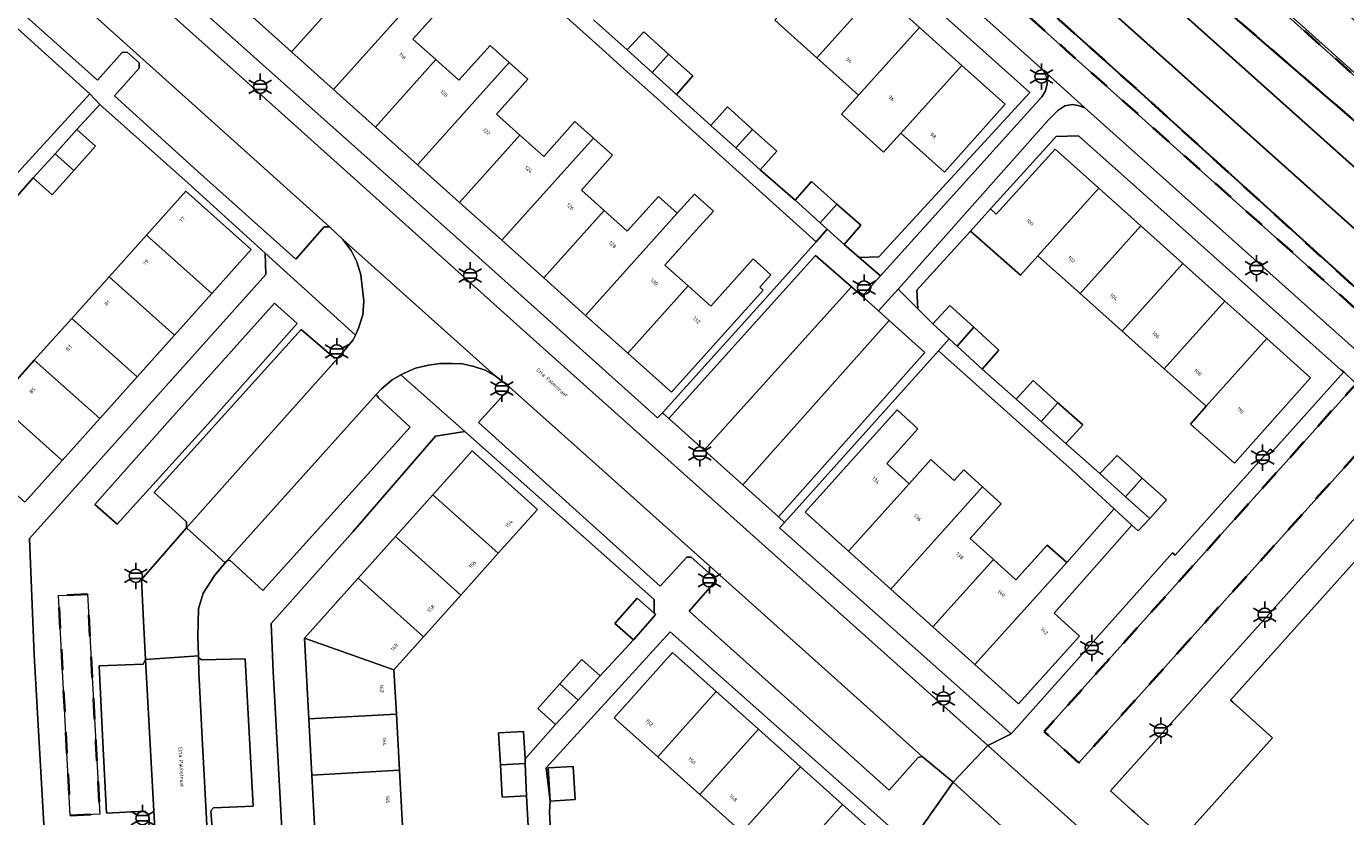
# Model space of a CAD drawing. Extents: x 105780 to 185197, y 477999 to 525027.
# Tile 118 of 562: x 106523 to 106650, y 479043 to 479119. Entities that reach past the tile are written whole.
import ezdxf
from ezdxf.enums import TextEntityAlignment as Align

# ---------------------------------------------------------------- set-up
doc = ezdxf.new("R2010")
doc.units = 0
doc.linetypes.add('XX-HIDDEN', pattern=[4, 2, -2])
for name, color, linetype, lineweight in [('B-GV-GR-HAAG_01-G', 252, 'GR-HAAG1', 13), ('B-GV-GR-MATERIAALGRENS-G', 252, 'XX-HIDDEN', 35), ('B-RO-IE-MEUBILAIR_WEGMEUBILAIR-S', 252, 'Continuous', 25), ('B-WE-GW-WATERGANG_SLOOT_INSTEEK-G', 252, 'Continuous', 30), ('B-XX-KG-KADASTRAAL_BEBOUWING-G', 252, 'Continuous', 20), ('B1-WE-OG-BEBOUWING-T18', 7, 'Continuous', 18), ('B1-WE-OG-TERREIN_ERF-GV', 252, 'Continuous', 18), ('B1-WE-OG-TOPOGRAFIE-T18', 10, 'Continuous', 18), ('B1-WE-VH-VERHARDING_ASFALT-GV', 252, 'Continuous', 18), ('B1-WE-VH-VERHARDING_BETON-GV', 252, 'Continuous', 18), ('B1-WE-VH-VERHARDING_BETONSTRAATSTEEN-GV', 252, 'Continuous', 18), ('B1-WE-VH-VERHARDING_TEGEL-GV', 252, 'Continuous', 18)]:
    doc.layers.add(name, color=color, linetype=linetype, lineweight=lineweight)
doc.styles.add('NLCS-ISO', font='NLCS-ISO.ttf')
doc.styles.add('NLCS-ISO-M200-T18', font='NLCS-ISO.ttf', dxfattribs={"height": 0.36})
doc.linetypes.add('GR-HAAG1', pattern='A,6,[176,NLCS.shx,S=0.125,R=0,X=0,Y=0],-2', length=8)

# ---------------------------------------------------------------- blocks, each defined once
blk = doc.blocks.new('B-SIE-WEG_LICHTMAST-SO')
at = {"ltscale": 0.1}
for p, q in [((-1.1, 0.63), (-2.19, 1.27)), ((0, 1.27), (0, 2.53)), ((1.1, 0.63), (2.19, 1.27)), ((-1.1, -0.63), (-2.19, -1.27)), ((0, -1.27), (0, -2.53)), ((1.1, -0.63), (2.19, -1.27))]:
    blk.add_line(p, q, dxfattribs=at)
at = {"flags": 128}
for points in [[(-1.16, 0.5), (1.16, 0.5)], [(-1.16, -0.5), (1.16, -0.5)]]:
    blk.add_lwpolyline(points, dxfattribs=at)
at = {"ltscale": 0.1}
blk.add_circle((0, 0), 1.27, dxfattribs=at)
at = {"style": 'NLCS-ISO'}
blk.add_attdef('TYPE', text='', height=1.8, dxfattribs=at).set_placement((0, 2.53), align=Align.BOTTOM_CENTER)

msp = doc.modelspace()

# ---------------------------------------------------------------- linework, layer by layer
at = {"layer": 'B-GV-GR-HAAG_01-G', "flags": 128}
msp.add_lwpolyline([(106549.384, 479090.411), (106547.192, 479092.376), (106536.906, 479080.899), (106529.944, 479073.026), (106532.093, 479071.118), (106541.103, 479081.109)], close=True, dxfattribs=at)
at = {"layer": 'B-GV-GR-MATERIAALGRENS-G', "flags": 128}
for points in [[(106537.811, 479194.139), (106536.35, 479194.287), (106534.887, 479194.408), (106533.421, 479194.501), (106531.954, 479194.566), (106530.484, 479194.576), (106529.014, 479194.56), (106527.544, 479194.517), (106526.075, 479194.448), (106524.608, 479194.353), (106517.273, 479193.471), (106515.777, 479193.251), (106514.285, 479193.003), (106512.798, 479192.73), (106511.316, 479192.43), (106509.839, 479192.104), (106506.896, 479191.512), (106506.844, 479191.646), (106505.43, 479191.235), (106505.412, 479191.23), (106505.526, 479190.885), (106505.621, 479190.619), (106505.739, 479190.363), (106505.877, 479190.118), (106505.972, 479189.978), (106506.078, 479189.846), (106506.193, 479189.723), (106506.319, 479189.609), (106506.469, 479189.488), (106506.625, 479189.374), (106506.785, 479189.266), (106506.939, 479189.171), (106507.098, 479189.084), (106507.26, 479189.003), (106507.381, 479188.952), (106507.507, 479188.911), (106507.635, 479188.881), (106507.766, 479188.862), (106507.898, 479188.855), (106508.115, 479188.86), (106508.332, 479188.883), (106508.546, 479188.922), (106508.756, 479188.979), (106510.11, 479189.245), (106511.554, 479189.644), (106513.006, 479190.008), (106514.467, 479190.338), (106515.935, 479190.633), (106517.528, 479190.928), (106519.128, 479191.185), (106520.733, 479191.403), (106522.343, 479191.584), (106523.957, 479191.725), (106525.959, 479191.869), (106527.964, 479191.958), (106529.97, 479191.991), (106531.977, 479191.968), (106533.982, 479191.89), (106539.837, 479191.421), (106539.967, 479191.352), (106540.978, 479190.81), (106542.253, 479189.798), (106544.301, 479187.902), (106544.314, 479187.89), (106549.783, 479182.826), (106550.823, 479181.884), (106565.445, 479168.64), (106623.339, 479116.681), (106702.565, 479045.824), (106729.992, 479021.428)], [(106750.167, 479023.505), (106750.919, 479024.342), (106745.8, 479029.045), (106745.218, 479029.577), (106744.775, 479029.984), (106743.431, 479031.211), (106740.67, 479033.736), (106739.502, 479034.799), (106738.615, 479035.609), (106737.247, 479036.851), (106735.529, 479038.415), (106733.802, 479039.98), (106732.44, 479041.217), (106731.597, 479041.978), (106730.378, 479043.083), (106726.917, 479046.205), (106726.249, 479046.808), (106726.038, 479046.998), (106725.216, 479047.739), (106720.044, 479052.383), (106613.349, 479147.99), (106609.183, 479151.747), (106607.709, 479153.101), (106604.924, 479155.676), (106603.406, 479157.1), (106600.8, 479159.569), (106599.165, 479161.135), (106596.416, 479163.806), (106595.145, 479165.047), (106591.102, 479169.073), (106588.279, 479171.411), (106587.938, 479171.676), (106587.705, 479171.867), (106586.993, 479172.408), (106585.382, 479173.657), (106584.674, 479174.17), (106584.203, 479174.528), (106583.506, 479175.017), (106582.414, 479175.808), (106581.33, 479176.542), (106580.601, 479177.053), (106580.066, 479177.398), (106579.379, 479177.863), (106577.738, 479178.898), (106576.904, 479179.436), (106576.617, 479179.606), (106576.279, 479179.819), (106573.118, 479181.675), (106572.237, 479182.229), (106572.111, 479182.306), (106572.06, 479182.338), (106571.898, 479182.436), (106571.349, 479182.772), (106571.125, 479182.905), (106570.992, 479182.986), (106570.804, 479183.097), (106570.455, 479183.304), (106570.119, 479183.498), (106569.915, 479183.618), (106569.769, 479183.701), (106569.554, 479183.825), (106569.052, 479184.107), (106568.746, 479184.278), (106568.647, 479184.334), (106567.733, 479184.833), (106563.749, 479186.83), (106562.515, 479187.389), (106559.61, 479188.642), (106558.874, 479188.959), (106558.323, 479189.16), (106558.312, 479189.164), (106558.301, 479189.168), (106558.29, 479189.172), (106558.279, 479189.176), (106558.268, 479189.18), (106558.257, 479189.184), (106558.246, 479189.188), (106558.235, 479189.192), (106558.224, 479189.196), (106558.218, 479189.198), (106558.21, 479189.201), (106556.077, 479189.977), (106554.281, 479190.631), (106552.677, 479191.112), (106552.672, 479191.114), (106550.749, 479191.691), (106549.599, 479192.036), (106547.118, 479192.627), (106547.107, 479192.63), (106545.411, 479193.034), (106544.844, 479193.169), (106540.031, 479194.025), (106539.3, 479194.202), (106539.269, 479193.964), (106537.811, 479194.139)], [(106581.301, 479173.708), (106586.056, 479168.593), (106624.764, 479132.597), (106659.197, 479102.826), (106667.308, 479095.677), (106686.806, 479078.667), (106702.431, 479064.114), (106728.197, 479041.228), (106733.129, 479036.651), (106733.54, 479036.099), (106733.878, 479035.384), (106734.021, 479034.79), (106734.07, 479033.784), (106734.068, 479033.076), (106733.851, 479032.009), (106733.419, 479031.084), (106732.823, 479030.232), (106732.165, 479029.477), (106731.578, 479028.925), (106730.879, 479028.418), (106730.015, 479028.065), (106727.631, 479027.502), (106726.308, 479027.399), (106725.329, 479027.67)], [(106725.329, 479027.67), (106723.771, 479028.457), (106720.9, 479030.899), (106691.671, 479057.331), (106676.534, 479070.876), (106661.545, 479084.379), (106655.405, 479089.955), (106654.657, 479090.635), (106630.516, 479112.56), (106574.513, 479162.822), (106570.368, 479166.666)]]:
    msp.add_lwpolyline(points, dxfattribs=at)
for points in [[(106654.515, 479081.656), (106651.158, 479084.632), (106621.177, 479051.182), (106624.514, 479048.18), (106654.553, 479081.622)], [(106527.57, 479043.105), (106530.423, 479043.251), (106530.037, 479050.127), (106529.235, 479064.414), (106526.451, 479064.261)]]:
    msp.add_lwpolyline(points, close=True, dxfattribs=at)
at = {"layer": 'B-WE-GW-WATERGANG_SLOOT_INSTEEK-G', "flags": 128}
for points in [[(106572.046, 479176.07), (106574.36, 479171.952), (106574.73, 479172.031), (106576.787, 479171.809), (106613.597, 479138.969), (106656.842, 479100.245), (106664.847, 479093.076), (106728.849, 479035.575), (106729.326, 479033.348), (106732.823, 479030.232), (106733.419, 479031.084), (106733.851, 479032.009), (106734.068, 479033.076), (106734.07, 479033.784), (106734.021, 479034.79), (106733.878, 479035.384), (106733.54, 479036.099), (106733.129, 479036.651), (106728.197, 479041.228), (106702.431, 479064.114), (106686.806, 479078.667), (106667.308, 479095.677), (106659.197, 479102.826), (106624.764, 479132.597)], [(106570.368, 479166.666), (106574.513, 479162.822), (106630.516, 479112.56), (106654.657, 479090.635), (106655.405, 479089.955), (106661.545, 479084.379), (106676.534, 479070.876), (106691.671, 479057.331), (106720.9, 479030.899)], [(106718.436, 479039.186), (106704.153, 479051.846), (106683.316, 479070.485), (106661.916, 479089.721), (106657.463, 479093.781), (106657.298, 479093.931), (106594.028, 479150.522)]]:
    msp.add_lwpolyline(points, dxfattribs=at)
msp.add_lwpolyline([(106574.36, 479171.952), (106573.658, 479171.314), (106573.494, 479170.901), (106573.808, 479168.923), (106594.028, 479150.522), (106657.298, 479093.931), (106657.463, 479093.781), (106661.916, 479089.721), (106683.316, 479070.485), (106704.153, 479051.846), (106718.436, 479039.186), (106723.339, 479034.578), (106725.93, 479032.415), (106728.292, 479032.249), (106729.326, 479033.348), (106728.849, 479035.575), (106664.847, 479093.076), (106656.842, 479100.245), (106613.597, 479138.969), (106576.787, 479171.809), (106574.73, 479172.031)], close=True, dxfattribs=at)
at = {"layer": 'B-XX-KG-KADASTRAAL_BEBOUWING-G', "flags": 128}
for points in [[(106555.304, 479128.476), (106556.384, 479129.719), (106554.726, 479131.26), (106553.592, 479130.011), (106544.787, 479120.159), (106548.829, 479116.538), (106554.644, 479123.029), (106552.472, 479124.977), (106555.473, 479128.325)], [(106605.178, 479122.496), (106601.14, 479126.117), (106595.286, 479119.59), (106599.324, 479115.969)], [(106561.679, 479122.758), (106559.991, 479124.273), (106559.884, 479124.369), (106556.883, 479121.021), (106554.644, 479123.029), (106548.829, 479116.538), (106552.861, 479112.926)], [(106562.697, 479115.807), (106560.512, 479117.766), (106563.514, 479121.114), (106561.679, 479122.758), (106552.861, 479112.926), (106556.899, 479109.309)], [(106609.192, 479118.897), (106605.178, 479122.496), (106599.324, 479115.969), (106603.338, 479112.37)], [(106581.096, 479116.748), (106583.498, 479114.57), (106585.079, 479116.333), (106582.7, 479118.475)], [(106613.266, 479115.243), (106609.192, 479118.897), (106603.338, 479112.37), (106601.701, 479110.544), (106605.753, 479106.91), (106607.391, 479108.736)], [(106569.75, 479115.521), (106567.925, 479117.157), (106564.925, 479113.81), (106562.697, 479115.807), (106556.899, 479109.309), (106560.941, 479105.688)], [(106570.795, 479108.545), (106568.54, 479110.568), (106571.541, 479113.916), (106569.75, 479115.521), (106560.941, 479105.688), (106564.984, 479102.066)], [(106585.079, 479116.333), (106583.498, 479114.57), (106585.847, 479112.439), (106587.416, 479114.23)], [(106613.266, 479115.243), (106607.391, 479108.736), (106611.595, 479104.966), (106617.439, 479111.501)], [(106590.745, 479111.246), (106589.14, 479109.477), (106591.548, 479107.31), (106593.142, 479109.088)], [(106528.219, 479109.075), (106526.118, 479106.756), (106527.929, 479105.143), (106530.011, 479107.477)], [(106577.849, 479108.259), (106576.079, 479109.846), (106573.078, 479106.499), (106570.795, 479108.545), (106564.984, 479102.066), (106569.043, 479098.429)], [(106595.481, 479106.983), (106593.142, 479109.088), (106591.548, 479107.31), (106593.888, 479105.205)], [(106578.89, 479101.287), (106576.701, 479103.25), (106579.701, 479106.598), (106577.849, 479108.259), (106569.043, 479098.429), (106573.086, 479094.807)], [(106527.929, 479105.143), (106526.118, 479106.756), (106524.004, 479104.422), (106525.832, 479102.791)], [(106626.421, 479103.451), (106622.235, 479107.2), (106616.578, 479100.939), (106616.022, 479101.437), (106614.084, 479099.305), (106618.893, 479095.063), (106620.582, 479096.932)], [(106598.822, 479104.07), (106597.248, 479102.288), (106599.644, 479100.117), (106601.262, 479101.915)], [(106534.91, 479098.924), (106541.196, 479093.324), (106544.973, 479097.54), (106538.689, 479103.138)], [(106585.913, 479101.027), (106584.113, 479102.641), (106581.112, 479099.294), (106578.89, 479101.287), (106573.086, 479094.807), (106577.106, 479091.207)], [(106587.735, 479099.393), (106589.39, 479101.24), (106587.567, 479102.873), (106585.913, 479101.027), (106577.106, 479091.207), (106581.171, 479087.564), (106586.972, 479094.039), (106584.735, 479096.045)], [(106630.465, 479099.83), (106626.421, 479103.451), (106620.582, 479096.932), (106624.627, 479093.311)], [(106603.563, 479099.884), (106601.262, 479101.915), (106599.644, 479100.117), (106600.336, 479099.49), (106601.968, 479098.01)], [(106534.91, 479098.924), (106531.31, 479094.911), (106537.599, 479089.308), (106541.196, 479093.324)], [(106634.509, 479096.208), (106630.465, 479099.83), (106624.627, 479093.311), (106628.672, 479089.691)], [(106593.852, 479093.909), (106594.921, 479095.1), (106593.208, 479096.635), (106592.14, 479095.444), (106589.139, 479092.096), (106586.972, 479094.039), (106581.171, 479087.564), (106585.363, 479083.809), (106594.163, 479093.63)], [(106638.553, 479092.586), (106634.509, 479096.208), (106628.672, 479089.691), (106632.717, 479086.07)], [(106531.31, 479094.911), (106527.711, 479090.898), (106534.003, 479085.293), (106537.599, 479089.308)], [(106642.572, 479088.987), (106638.553, 479092.586), (106632.717, 479086.07), (106636.748, 479082.463)], [(106612.122, 479092.162), (106610.489, 479090.382), (106612.056, 479088.947), (106612.811, 479088.256), (106614.427, 479090.06)], [(106527.711, 479090.898), (106524.113, 479086.886), (106530.407, 479081.279), (106534.003, 479085.293)], [(106616.821, 479087.877), (106614.427, 479090.06), (106612.811, 479088.256), (106615.23, 479086.04)], [(106646.786, 479085.214), (106642.572, 479088.987), (106636.748, 479082.463), (106635.231, 479080.759), (106639.467, 479076.989)], [(106524.113, 479086.886), (106520.514, 479082.873), (106526.81, 479077.264), (106530.407, 479081.279)], [(106618.503, 479083.16), (106620.894, 479081.007), (106622.508, 479082.809), (106620.118, 479084.941)], [(106520.514, 479082.873), (106516.915, 479078.86), (106523.214, 479073.249), (106526.81, 479077.264)], [(106622.508, 479082.809), (106620.894, 479081.007), (106623.259, 479078.876), (106624.883, 479080.689)], [(106608.204, 479075.023), (106606.045, 479076.968), (106609.045, 479080.303), (106607.037, 479082.111), (106598.2, 479072.293), (106602.368, 479068.548)], [(106562.436, 479073.961), (106568.712, 479068.331), (106572.489, 479072.551), (106566.218, 479078.177)], [(106615.26, 479074.707), (106613.446, 479076.339), (106612.537, 479075.329), (106610.297, 479077.347), (106608.204, 479075.023), (106602.368, 479068.548), (106606.438, 479064.89)], [(106626.516, 479076), (106628.991, 479073.772), (106630.594, 479075.561), (106628.182, 479077.733)], [(106616.303, 479067.732), (106614.061, 479069.75), (106617.063, 479073.085), (106615.26, 479074.707), (106606.438, 479064.89), (106610.482, 479061.255)], [(106630.594, 479075.561), (106628.991, 479073.772), (106631.325, 479071.671), (106632.928, 479073.46)], [(106562.436, 479073.961), (106558.837, 479069.949), (106565.118, 479064.314), (106568.712, 479068.331)], [(106625.065, 479065.88), (106629.62, 479071.033), (106627.915, 479072.601), (106623.343, 479067.431), (106614.527, 479057.62), (106618.715, 479053.856), (106624.588, 479060.355), (106622.14, 479062.571)], [(106558.837, 479069.949), (106555.239, 479065.936), (106561.523, 479060.298), (106565.118, 479064.314)], [(106623.343, 479067.431), (106621.464, 479069.123), (106618.462, 479065.788), (106616.303, 479067.732), (106610.482, 479061.255), (106614.527, 479057.62)], [(106555.239, 479065.936), (106550.078, 479060.183), (106558.682, 479057.123), (106561.523, 479060.298)], [(106583.704, 479062.562), (106582.06, 479064.029), (106579.901, 479061.591), (106581.697, 479060), (106583.765, 479062.336), (106583.85, 479062.431)], [(106558.682, 479057.123), (106550.078, 479060.183), (106550.499, 479052.399), (106558.915, 479052.859)], [(106578.516, 479056.537), (106576.757, 479058.124), (106574.637, 479055.774), (106576.379, 479054.211)], [(106589.664, 479055.031), (106585.471, 479058.786), (106579.855, 479052.521), (106584.049, 479048.761)], [(106576.379, 479054.211), (106574.637, 479055.774), (106572.502, 479053.408), (106574.219, 479051.859)], [(106593.709, 479051.408), (106589.664, 479055.031), (106584.049, 479048.761), (106588.092, 479045.135)], [(106558.915, 479052.859), (106550.499, 479052.399), (106550.79, 479047.007), (106559.21, 479047.467)], [(106568.915, 479047.997), (106571.304, 479048.128), (106571.287, 479048.566), (106571.14, 479051.202), (106568.744, 479051.068)], [(106597.754, 479047.786), (106593.709, 479051.408), (106588.092, 479045.135), (106592.135, 479041.511)], [(106571.304, 479048.128), (106568.915, 479047.997), (106569.089, 479044.874), (106571.422, 479045.004)], [(106559.21, 479047.467), (106550.79, 479047.007), (106551.082, 479041.615), (106559.505, 479042.075)], [(106573.51, 479047.691), (106573.709, 479044.502), (106576.105, 479044.652), (106575.905, 479047.842)], [(106601.799, 479044.163), (106597.754, 479047.786), (106592.135, 479041.511), (106596.178, 479037.886)], [(106601.799, 479044.163), (106596.178, 479037.886), (106600.4, 479034.1), (106605.979, 479040.42)]]:
    msp.add_lwpolyline(points, close=True, dxfattribs=at)
msp.add_lwpolyline([(106721.823, 479017.946), (106659.049, 479074.18), (106656.136, 479070.983), (106655.307, 479071.769), (106658.199, 479074.992), (106657.937, 479075.239), (106639.103, 479054.221), (106639.323, 479054.005), (106643.129, 479050.595), (106633.632, 479040.009)], dxfattribs=at)
at = {"layer": 'B1-WE-OG-TERREIN_ERF-GV', "flags": 128}
for points in [[(106577.853, 479119.641), (106581.096, 479116.748), (106582.7, 479118.475), (106585.079, 479116.333), (106587.416, 479114.23), (106585.847, 479112.439), (106589.14, 479109.477), (106590.745, 479111.246), (106593.142, 479109.088), (106595.481, 479106.983), (106593.888, 479105.205), (106597.248, 479102.288), (106598.822, 479104.07), (106601.262, 479101.915), (106603.563, 479099.884), (106601.968, 479098.01), (106603.385, 479096.787), (106605.29, 479096.833), (106619.794, 479112.642), (106574.047, 479153.567)], [(106521.558, 479103.861), (106529.453, 479112.524), (106513.223, 479127.2)], [(106605.178, 479122.496), (106609.192, 479118.897), (106613.266, 479115.243), (106617.439, 479111.501), (106611.595, 479104.966), (106607.391, 479108.736), (106605.753, 479106.91), (106601.701, 479110.544), (106603.338, 479112.37), (106599.324, 479115.969), (106595.286, 479119.59)], [(106563.514, 479121.114), (106560.512, 479117.766), (106562.697, 479115.807), (106564.925, 479113.81), (106567.925, 479117.157), (106569.75, 479115.521), (106571.541, 479113.916), (106568.54, 479110.568), (106570.795, 479108.545), (106573.078, 479106.499), (106576.079, 479109.846), (106577.849, 479108.259), (106579.701, 479106.598), (106576.701, 479103.25), (106578.89, 479101.287), (106581.112, 479099.294), (106584.113, 479102.641), (106585.913, 479101.027), (106587.567, 479102.873), (106589.39, 479101.24), (106587.735, 479099.393), (106584.735, 479096.045), (106586.972, 479094.039), (106589.139, 479092.096), (106592.14, 479095.444), (106593.208, 479096.635), (106594.921, 479095.1), (106593.852, 479093.909), (106594.163, 479093.63), (106585.363, 479083.809), (106581.171, 479087.564), (106577.106, 479091.207), (106573.086, 479094.807), (106569.043, 479098.429), (106564.984, 479102.066), (106560.941, 479105.688), (106556.899, 479109.309), (106552.861, 479112.926), (106548.829, 479116.538), (106544.787, 479120.159)], [(106525.409, 479035.514), (106524.117, 479058.578), (106523.643, 479069.761), (106546.381, 479095.153), (106546.319, 479097.185), (106538.918, 479103.927), (106530.424, 479111.486), (106528.219, 479109.075), (106530.011, 479107.477), (106527.929, 479105.143), (106525.832, 479102.791), (106524.004, 479104.422), (106521.059, 479101.068)], [(106520.514, 479082.873), (106524.113, 479086.886), (106527.711, 479090.898), (106531.31, 479094.911), (106534.91, 479098.924), (106538.689, 479103.138), (106544.973, 479097.54), (106541.196, 479093.324), (106537.599, 479089.308), (106534.003, 479085.293), (106530.407, 479081.279), (106526.81, 479077.264), (106523.214, 479073.249)], [(106571.677, 479040.355), (106571.422, 479045.004), (106569.089, 479044.874), (106568.915, 479047.997), (106568.744, 479051.068), (106571.14, 479051.202), (106571.287, 479048.566), (106574.219, 479051.859), (106572.502, 479053.408), (106574.637, 479055.774), (106576.757, 479058.124), (106578.516, 479056.537), (106581.697, 479060), (106579.901, 479061.591), (106582.06, 479064.029), (106583.704, 479062.562), (106583.692, 479063.893), (106565.486, 479080.045), (106562.679, 479079.596), (106554.774, 479070.423), (106546.873, 479061.564), (106547.084, 479056.974), (106550.211, 479000)], [(106551.082, 479041.615), (106550.79, 479047.007), (106550.499, 479052.399), (106550.078, 479060.183), (106555.239, 479065.936), (106558.837, 479069.949), (106562.436, 479073.961), (106566.218, 479078.177), (106572.489, 479072.551), (106568.712, 479068.331), (106565.118, 479064.314), (106561.523, 479060.298), (106558.682, 479057.123), (106558.915, 479052.859), (106559.21, 479047.467), (106559.505, 479042.075)], [(106633.632, 479040.009), (106643.129, 479050.595), (106639.323, 479054.005), (106639.103, 479054.221), (106657.937, 479075.239), (106658.199, 479074.992), (106655.307, 479071.769), (106656.136, 479070.983), (106659.049, 479074.18), (106721.823, 479017.946)]]:
    msp.add_lwpolyline(points, dxfattribs=at)
for points in [[(106580.769, 479114.927), (106578.687, 479116.799), (106562.083, 479131.727), (106560.077, 479129.496), (106556.507, 479132.705), (106558.513, 479134.936), (106553.42, 479139.515), (106538.502, 479122.891), (106538.112, 479122.457), (106564.679, 479098.741), (106584.027, 479081.345), (106584.483, 479081.849), (106594.427, 479092.846), (106599.272, 479098.293), (106586.432, 479109.848), (106583.944, 479112.08)], [(106632.717, 479086.07), (106628.672, 479089.691), (106624.627, 479093.311), (106620.582, 479096.932), (106618.893, 479095.063), (106614.084, 479099.305), (106608.935, 479093.64), (106609.034, 479091.837), (106610.489, 479090.382), (106612.122, 479092.162), (106614.427, 479090.06), (106616.821, 479087.877), (106615.23, 479086.04), (106618.503, 479083.16), (106620.118, 479084.941), (106622.508, 479082.809), (106624.883, 479080.689), (106623.259, 479078.876), (106626.516, 479076), (106628.182, 479077.733), (106630.594, 479075.561), (106632.928, 479073.46), (106631.325, 479071.671), (106630.761, 479071.074), (106630.21, 479070.49), (106629.62, 479071.033), (106625.065, 479065.88), (106622.14, 479062.571), (106624.588, 479060.355), (106618.715, 479053.856), (106614.527, 479057.62), (106610.482, 479061.255), (106606.438, 479064.89), (106602.368, 479068.548), (106598.2, 479072.293), (106607.037, 479082.111), (106609.045, 479080.303), (106606.045, 479076.968), (106608.204, 479075.023), (106610.297, 479077.347), (106612.537, 479075.329), (106613.446, 479076.339), (106615.26, 479074.707), (106617.063, 479073.085), (106614.061, 479069.75), (106616.303, 479067.732), (106618.462, 479065.788), (106621.464, 479069.123), (106623.343, 479067.431), (106627.915, 479072.601), (106623.875, 479076.318), (106611.025, 479087.797), (106596.228, 479071.305), (106595.746, 479070.768), (106617.996, 479050.966), (106633.509, 479068.377), (106633.782, 479068.162), (106642.913, 479078.328), (106643.172, 479078.137), (106649.971, 479085.789), (106649.702, 479085.965), (106632.105, 479101.665), (106624.477, 479108.464), (106622.347, 479108.397), (106616.022, 479101.437), (106616.578, 479100.939), (106622.235, 479107.2), (106626.421, 479103.451), (106630.465, 479099.83), (106634.509, 479096.208), (106638.553, 479092.586), (106642.572, 479088.987), (106646.786, 479085.214), (106639.467, 479076.989), (106635.231, 479080.759), (106636.748, 479082.463)], [(106720.528, 479022.39), (106698.851, 479041.805), (106659.607, 479077.091), (106657.512, 479078.92), (106627.548, 479045.488), (106629.621, 479043.617), (106629.854, 479043.406), (106633.632, 479040.009), (106633.18, 479039.498), (106650.001, 479024.421), (106649.551, 479023.852), (106656.792, 479017.354), (106657.699, 479018.45), (106661.454, 479015.094), (106660.524, 479014.03), (106667.712, 479007.53), (106668.248, 479008.124), (106677.301, 479000), (106692.824, 478986.07), (106695.764, 478983.368), (106707.641, 478996.609), (106726.199, 479017.304)], [(106608.238, 479040.358), (106585.242, 479060.774), (106573.33, 479047.692), (106573.709, 479044.502), (106573.644, 479043.422), (106573.987, 479037.316), (106575.479, 479035.923), (106582.612, 479029.606), (106588.31, 479024.423), (106591.424, 479021.591)], [(106584.049, 479048.761), (106579.855, 479052.521), (106585.471, 479058.786), (106589.664, 479055.031), (106593.709, 479051.408), (106597.754, 479047.786), (106601.799, 479044.163), (106605.979, 479040.42), (106600.4, 479034.1), (106596.178, 479037.886), (106592.135, 479041.511), (106588.092, 479045.135)], [(106573.709, 479044.502), (106573.51, 479047.691), (106575.905, 479047.842), (106576.105, 479044.652)]]:
    msp.add_lwpolyline(points, close=True, dxfattribs=at)
at = {"layer": 'B1-WE-VH-VERHARDING_ASFALT-GV', "flags": 128}
for points in [[(106702.565, 479045.824), (106623.339, 479116.681), (106565.445, 479168.64), (106550.823, 479181.884), (106549.783, 479182.826), (106544.314, 479187.89), (106544.301, 479187.902), (106542.253, 479189.798), (106540.978, 479190.81), (106539.967, 479191.352), (106539.837, 479191.421), (106533.982, 479191.89), (106531.977, 479191.968), (106529.97, 479191.991), (106527.964, 479191.958), (106525.959, 479191.869), (106523.957, 479191.725), (106522.343, 479191.584)], [(106520.925, 479188.405), (106523.513, 479188.713), (106526.68, 479188.877), (106532.617, 479188.907), (106537.142, 479188.506), (106538.691, 479188.236), (106539.479, 479187.847), (106540.153, 479187.392), (106545.391, 479182.586), (106565.019, 479165.107), (106596.476, 479136.821), (106621.073, 479114.797), (106625.104, 479111.16), (106688.353, 479054.584)], [(106517.171, 479131.419), (106525.201, 479124.233), (106531.128, 479118.929), (106543.321, 479107.958), (106552.493, 479099.706), (106553.778, 479098.518), (106568.408, 479085.406), (106569.733, 479084.367), (106578.982, 479076.089), (106600.103, 479057.185), (106609.469, 479048.802), (106612.436, 479046.319), (106615.772, 479049.86), (106572.051, 479088.909), (106544.739, 479113.479), (106510.016, 479144.487)]]:
    msp.add_lwpolyline(points, dxfattribs=at)
for points in [[(106556.985, 479083.598), (106557.475, 479084.129), (106558.519, 479085.002), (106559.359, 479085.474), (106559.607, 479085.613), (106560.758, 479086.128), (106562, 479086.432), (106563.113, 479086.572), (106564.233, 479086.594), (106565.288, 479086.543), (106566.353, 479086.297), (106567.455, 479085.924), (106568.408, 479085.406), (106553.778, 479098.518), (106554.583, 479097.461), (106555.105, 479096.359), (106555.508, 479095.103), (106555.785, 479092.561), (106555.689, 479091.268), (106555.288, 479089.968), (106554.977, 479089.298), (106554.769, 479088.848), (106553.292, 479087.096), (106547.625, 479080.732), (106538.749, 479070.765), (106542.468, 479067.42), (106542.62, 479067.595)], [(106540.261, 479050.561), (106539.921, 479056.907), (106539.889, 479058.278), (106539.885, 479058.475), (106534.82, 479058.122), (106536.647, 479024.921), (106537.872, 479001.322), (106537.941, 479000), (106538.086, 478997.194), (106539.419, 478995.967), (106541.603, 478994.094), (106550.052, 478986.501), (106560.487, 478977.122), (106563.828, 478980.779), (106546.68, 478996.111), (106544.617, 478998.22), (106543.911, 478999.45), (106543.702, 479000), (106543.246, 479001.537), (106542.997, 479002.861), (106542.945, 479003.616), (106542.211, 479014.174)]]:
    msp.add_lwpolyline(points, close=True, dxfattribs=at)
at = {"layer": 'B1-WE-VH-VERHARDING_BETON-GV', "flags": 128}
msp.add_lwpolyline([(106646.078, 479124.03), (106643.565, 479121.208), (106718.029, 479054.503), (106720.54, 479057.281), (106712.83, 479064.249), (106702.594, 479073.427), (106695.354, 479079.955), (106685.71, 479088.524), (106656.097, 479115.02), (106646.985, 479123.223)], close=True, dxfattribs=at)
at = {"layer": 'B1-WE-VH-VERHARDING_BETONSTRAATSTEEN-GV', "flags": 128}
for points in [[(106613.349, 479147.99), (106720.044, 479052.383)], [(106718.029, 479054.503), (106643.565, 479121.208)], [(106536.647, 479024.921), (106534.82, 479058.122), (106534.58, 479057.666), (106530.36, 479057.514), (106530.721, 479050.171), (106531.057, 479043.335), (106534.773, 479043.529), (106535.135, 479043.204), (106535.196, 479041.733)]]:
    msp.add_lwpolyline(points, dxfattribs=at)
for points in [[(106517.171, 479131.419), (106517.096, 479131.001), (106514.371, 479127.961), (106530.179, 479113.813), (106532.57, 479116.481), (106533.05, 479116.517), (106534.206, 479115.498), (106534.186, 479114.976), (106531.833, 479112.33), (106539.801, 479105.078), (106549.242, 479096.598), (106551.972, 479099.707), (106552.493, 479099.706), (106543.321, 479107.958), (106531.128, 479118.929), (106525.201, 479124.233)], [(106602.657, 479093.95), (106599.188, 479096.972), (106585.091, 479081.305), (106588.514, 479078.232)], [(106606.292, 479090.718), (106605.272, 479091.632), (106603.68, 479093.059), (106602.657, 479093.95), (106588.514, 479078.232), (106592.215, 479074.907)], [(106553.292, 479087.096), (106552.937, 479087.116), (106549.768, 479089.862), (106535.643, 479074.164), (106538.746, 479071.365), (106538.749, 479070.765), (106547.625, 479080.732)], [(106609.718, 479087.648), (106606.292, 479090.718), (106592.215, 479074.907), (106595.638, 479071.834)], [(106560.232, 479080.465), (106557.188, 479083.268), (106556.985, 479083.598), (106542.62, 479067.595), (106542.91, 479067.669), (106546.08, 479064.736), (106554.077, 479073.624)], [(106569.733, 479084.367), (106569.672, 479084.05), (106566.826, 479080.895), (106584.274, 479065.165), (106586.844, 479067.97), (106587.267, 479067.964), (106589.5, 479065.962), (106589.541, 479065.571), (106587.06, 479062.761), (106606.269, 479045.564), (106609.058, 479048.696), (106609.469, 479048.802), (106600.103, 479057.185), (106578.982, 479076.089)], [(106540.35, 479064.501), (106541.456, 479066.213), (106542.468, 479067.42), (106538.749, 479070.765), (106534.419, 479065.808), (106534.627, 479061.817), (106534.82, 479058.122), (106539.885, 479058.475), (106539.842, 479060.314), (106539.912, 479062.992)], [(106545.321, 479041.776), (106541.541, 479041.677), (106541.214, 479041.895), (106541.094, 479043.55), (106541.354, 479043.84), (106545.139, 479044.027), (106544.373, 479058.193), (106540.221, 479058.074), (106539.889, 479058.278), (106539.921, 479056.907), (106540.261, 479050.561), (106542.211, 479014.174), (106542.945, 479003.616), (106543.149, 479003.862), (106547.282, 479004.147), (106546.229, 479024.362)], [(106615.772, 479049.86), (106612.436, 479046.319), (106622.064, 479037.545), (106625.377, 479041.2)]]:
    msp.add_lwpolyline(points, close=True, dxfattribs=at)
at = {"layer": 'B1-WE-VH-VERHARDING_TEGEL-GV', "flags": 128}
for points in [[(106574.047, 479153.567), (106619.794, 479112.642), (106605.29, 479096.833), (106603.385, 479096.787), (106605.447, 479095.018), (106620.958, 479112.214), (106621.3, 479112.803), (106621.459, 479113.48), (106621.414, 479114.137), (106621.073, 479114.797), (106596.476, 479136.821)], [(106562.083, 479131.727), (106578.687, 479116.799), (106580.769, 479114.927), (106583.944, 479112.08), (106586.432, 479109.848), (106599.272, 479098.293), (106600.336, 479099.49), (106599.644, 479100.117), (106597.248, 479102.288), (106593.888, 479105.205), (106591.548, 479107.31), (106589.14, 479109.477), (106585.847, 479112.439), (106583.498, 479114.57), (106581.096, 479116.748), (106577.853, 479119.641)], [(106513.223, 479127.2), (106529.453, 479112.524), (106530.424, 479111.486), (106538.918, 479103.927), (106546.319, 479097.185), (106554.977, 479089.298), (106555.288, 479089.968), (106555.689, 479091.268), (106555.785, 479092.561), (106555.508, 479095.103), (106555.105, 479096.359), (106554.583, 479097.461), (106553.778, 479098.518), (106552.493, 479099.706), (106551.972, 479099.707), (106549.242, 479096.598), (106539.801, 479105.078), (106531.833, 479112.33), (106534.186, 479114.976), (106534.206, 479115.498), (106533.05, 479116.517), (106532.57, 479116.481), (106530.179, 479113.813), (106514.371, 479127.961)], [(106521.059, 479101.068), (106524.004, 479104.422), (106526.118, 479106.756), (106528.219, 479109.075), (106530.424, 479111.486), (106529.453, 479112.524), (106521.558, 479103.861)], [(106688.353, 479054.584), (106625.104, 479111.16), (106624.464, 479111.403), (106623.859, 479111.498), (106623.178, 479111.362), (106622.485, 479110.902), (106621.638, 479110.039), (106607.139, 479093.732), (106609.034, 479091.837), (106608.935, 479093.64), (106614.084, 479099.305), (106616.022, 479101.437), (106622.347, 479108.397), (106624.477, 479108.464), (106632.105, 479101.665), (106649.702, 479085.965), (106649.971, 479085.789), (106651.158, 479084.632)], [(106535.196, 479041.733), (106535.135, 479043.204), (106534.773, 479043.529), (106531.057, 479043.335), (106530.721, 479050.171), (106530.36, 479057.514), (106534.58, 479057.666), (106534.82, 479058.122), (106534.627, 479061.817), (106534.419, 479065.808), (106538.749, 479070.765), (106538.746, 479071.365), (106535.643, 479074.164), (106549.768, 479089.862), (106552.937, 479087.116), (106553.292, 479087.096), (106554.769, 479088.848), (106554.977, 479089.298), (106546.319, 479097.185), (106546.381, 479095.153), (106523.643, 479069.761), (106524.117, 479058.578), (106525.409, 479035.514)], [(106573.987, 479037.316), (106573.644, 479043.422), (106573.709, 479044.502), (106573.33, 479047.692), (106585.242, 479060.774), (106608.238, 479040.358), (106612.436, 479046.319), (106609.469, 479048.802), (106609.058, 479048.696), (106606.269, 479045.564), (106587.06, 479062.761), (106589.541, 479065.571), (106589.5, 479065.962), (106587.267, 479067.964), (106586.844, 479067.97), (106584.274, 479065.165), (106566.826, 479080.895), (106569.672, 479084.05), (106569.733, 479084.367), (106568.408, 479085.406), (106567.455, 479085.924), (106566.353, 479086.297), (106565.288, 479086.543), (106564.233, 479086.594), (106563.113, 479086.572), (106562, 479086.432), (106560.758, 479086.128), (106559.607, 479085.613), (106559.359, 479085.474), (106565.486, 479080.045), (106583.692, 479063.893), (106583.704, 479062.562), (106583.85, 479062.431), (106583.765, 479062.336), (106581.697, 479060), (106578.516, 479056.537), (106576.379, 479054.211), (106574.219, 479051.859), (106571.287, 479048.566), (106571.304, 479048.128), (106571.422, 479045.004), (106571.677, 479040.355)], [(106550.211, 479000), (106547.084, 479056.974), (106546.873, 479061.564), (106554.774, 479070.423), (106562.679, 479079.596), (106565.486, 479080.045), (106559.359, 479085.474), (106558.519, 479085.002), (106557.475, 479084.129), (106556.985, 479083.598), (106557.188, 479083.268), (106560.232, 479080.465), (106554.077, 479073.624), (106546.08, 479064.736), (106542.91, 479067.669), (106542.62, 479067.595), (106542.468, 479067.42), (106541.456, 479066.213), (106540.35, 479064.501), (106539.912, 479062.992), (106539.842, 479060.314), (106539.885, 479058.475), (106539.889, 479058.278), (106540.221, 479058.074), (106544.373, 479058.193), (106545.139, 479044.027), (106541.354, 479043.84), (106541.094, 479043.55), (106541.214, 479041.895)], [(106633.632, 479040.009), (106629.854, 479043.406), (106629.621, 479043.617), (106627.548, 479045.488), (106657.512, 479078.92), (106654.553, 479081.622), (106624.514, 479048.18), (106621.177, 479051.182), (106651.158, 479084.632), (106649.971, 479085.789), (106643.172, 479078.137), (106642.913, 479078.328), (106633.782, 479068.162), (106633.509, 479068.377), (106617.996, 479050.966), (106615.772, 479049.86), (106625.377, 479041.2)], [(106622.064, 479037.545), (106612.436, 479046.319), (106608.238, 479040.358)]]:
    msp.add_lwpolyline(points, dxfattribs=at)
for points in [[(106564.679, 479098.741), (106538.112, 479122.457), (106538.502, 479122.891), (106537.943, 479123.392), (106534.529, 479126.475), (106530.848, 479129.801), (106527.434, 479132.884), (106526.886, 479133.375), (106526.59, 479133.045), (106518.876, 479139.79), (106511.606, 479146.271), (106510.016, 479144.487), (106544.739, 479113.479), (106572.051, 479088.909), (106615.772, 479049.86), (106617.996, 479050.966), (106595.746, 479070.768), (106596.228, 479071.305), (106595.638, 479071.834), (106592.215, 479074.907), (106588.514, 479078.232), (106585.091, 479081.305), (106584.483, 479081.849), (106584.027, 479081.345)], [(106625.104, 479111.16), (106621.073, 479114.797), (106621.414, 479114.137), (106621.459, 479113.48), (106621.3, 479112.803), (106620.958, 479112.214), (106605.447, 479095.018), (106603.68, 479093.059), (106605.272, 479091.632), (106607.139, 479093.732), (106621.638, 479110.039), (106622.485, 479110.902), (106623.178, 479111.362), (106623.859, 479111.498), (106624.464, 479111.403)], [(106599.188, 479096.972), (106602.657, 479093.95), (106603.68, 479093.059), (106605.447, 479095.018), (106603.385, 479096.787), (106601.968, 479098.01), (106600.336, 479099.49), (106599.272, 479098.293), (106594.427, 479092.846), (106584.483, 479081.849), (106585.091, 479081.305)], [(106610.489, 479090.382), (106609.034, 479091.837), (106607.139, 479093.732), (106605.272, 479091.632), (106606.292, 479090.718), (106609.718, 479087.648), (106595.638, 479071.834), (106596.228, 479071.305), (106611.025, 479087.797), (106612.056, 479088.947)], [(106529.944, 479073.026), (106536.906, 479080.899), (106547.192, 479092.376), (106549.384, 479090.411), (106541.103, 479081.109), (106532.093, 479071.118)], [(106615.23, 479086.04), (106612.811, 479088.256), (106612.056, 479088.947), (106611.025, 479087.797), (106623.875, 479076.318), (106627.915, 479072.601), (106629.62, 479071.033), (106630.21, 479070.49), (106630.761, 479071.074), (106631.325, 479071.671), (106628.991, 479073.772), (106626.516, 479076), (106623.259, 479078.876), (106620.894, 479081.007), (106618.503, 479083.16)], [(106527.57, 479043.105), (106526.451, 479064.261), (106529.235, 479064.414), (106530.037, 479050.127), (106530.423, 479043.251)]]:
    msp.add_lwpolyline(points, close=True, dxfattribs=at)

# ---------------------------------------------------------------- block references
at = {"layer": 'B-RO-IE-MEUBILAIR_WEGMEUBILAIR-S', "xscale": 0.5, "yscale": 0.5, "zscale": 0.5}
for p in [(106620.926, 479114.175), (106545.823, 479113.19), (106566.009, 479095.044), (106641.581, 479095.739), (106603.872, 479093.878), (106553.185, 479087.744), (106569.052, 479084.169), (106588.089, 479077.932), (106642.18, 479077.538), (106533.875, 479066.157), (106589.008, 479065.725), (106642.38, 479062.421), (106625.751, 479059.225), (106611.507, 479054.361), (106632.394, 479051.283), (106534.511, 479042.861)]:
    msp.add_blockref('B-SIE-WEG_LICHTMAST-SO', p, dxfattribs=at)

# ---------------------------------------------------------------- texts
at = {"layer": 'B1-WE-OG-BEBOUWING-T18', "style": 'NLCS-ISO-M200-T18'}
for s, rotation, p in [('118', 318.2, (106559.498, 479116.125)), ('94', 318.1, (106602.426, 479115.74)), ('120', 318.2, (106563.496, 479112.541)), ('96', 318.1, (106606.492, 479112.095)), ('122', 318.2, (106567.581, 479108.878)), ('98', 318.1, (106610.503, 479108.498)), ('124', 318.2, (106571.622, 479105.254)), ('126', 318.2, (106575.637, 479101.654)), ('77', 48.1, (106538.323, 479100.422)), ('100', 318.2, (106619.811, 479100.172)), ('128', 318.2, (106579.703, 479098.007)), ('79', 48.1, (106534.824, 479096.314)), ('102', 318.2, (106623.812, 479096.59)), ('130', 318.2, (106583.7, 479094.422)), ('81', 48.1, (106531.119, 479092.39)), ('104', 318.2, (106627.857, 479092.97)), ('132', 318.2, (106587.786, 479090.759)), ('106', 318.2, (106631.928, 479089.326)), ('83', 48.1, (106527.436, 479088.075)), ('108', 318.2, (106635.947, 479085.728)), ('85', 48.1, (106523.937, 479083.967)), ('110', 318.2, (106640.036, 479082.068)), ('134', 318.1, (106604.992, 479075.361)), ('136', 318.1, (106609.006, 479071.746)), ('154', 48.1, (106569.738, 479071.162)), ('138', 318.1, (106613.074, 479068.085)), ('156', 48.1, (106566.228, 479067.248)), ('140', 318.1, (106617.07, 479064.486)), ('158', 48.1, (106562.246, 479063.016)), ('142', 318.1, (106621.202, 479060.86)), ('160', 48.1, (106558.726, 479059.298)), ('162', 273.1, (106557.514, 479055.313)), ('152', 318.2, (106583.234, 479052.042)), ('164', 273.1, (106557.793, 479050.203)), ('150', 318.2, (106587.321, 479048.379)), ('166', 273.1, (106558.095, 479044.678)), ('148', 318.2, (106591.32, 479044.792))]:
    msp.add_text(s, height=0.36, rotation=rotation, dxfattribs=at).set_placement(p, align=Align.MIDDLE)
at = {"layer": 'B1-WE-OG-TOPOGRAFIE-T18', "style": 'NLCS-ISO-M200-T18'}
for rotation, p in [(318, (106573.885, 479084.743)), (272.9, (106538.25, 479047.764))]:
    msp.add_text('Etta Palmstraat', height=0.36, rotation=rotation, dxfattribs=at).set_placement(p, align=Align.MIDDLE)

doc.saveas('drawing.dxf')
